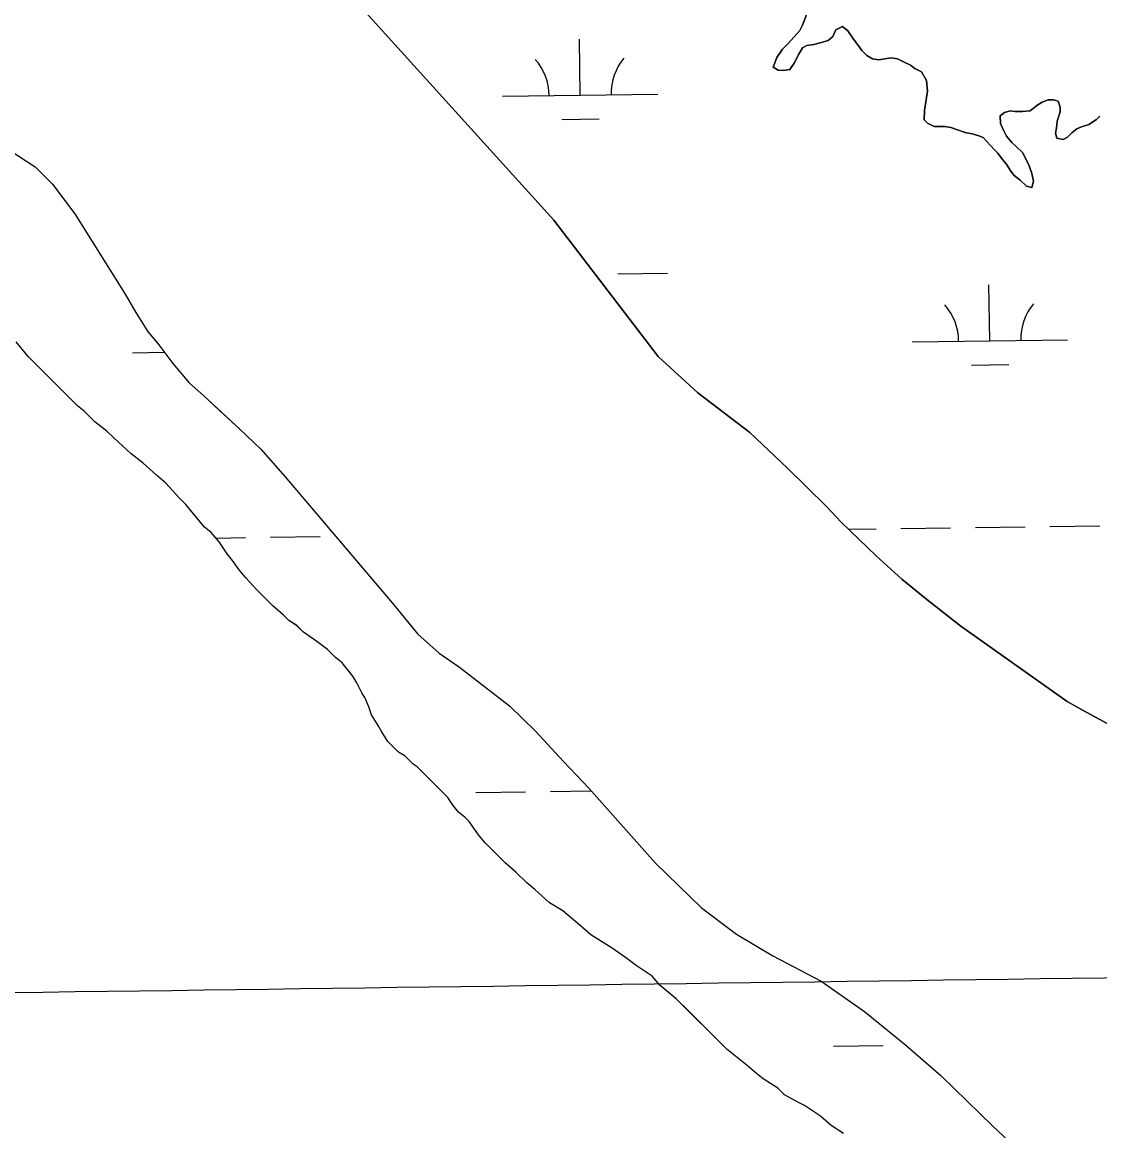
# Model space of a CAD drawing. Extents: x 3767014 to 3805179, y 361544 to 387384.
# Drawn here: x 3771655 to 3772348, y 379004 to 379718 of the extents above; entities that cross this region are included whole.
import ezdxf

# ---------------------------------------------------------------- set-up
doc = ezdxf.new("R2010")
doc.units = 0
for name, color, linetype in [('V-GRID-MAJR', 7, 'Continuous'), ('V-TOPO-SHOR', 7, 'Continuous'), ('V-WETL-SWMP', 7, 'Continuous')]:
    doc.layers.add(name, color=color, linetype=linetype)

msp = doc.modelspace()

# ---------------------------------------------------------------- linework, layer by layer
at = {"layer": 'V-GRID-MAJR'}
msp.add_spline([(3771088.411, 379085.847), (3773738.277, 379121.596), (3779038.002, 379193.674), (3784337.716, 379266.522), (3789637.419, 379340.141), (3794937.112, 379414.531), (3800236.794, 379489.691), (3802886.631, 379527.561)], degree=3, dxfattribs=at)
at = {"layer": 'V-TOPO-SHOR'}
for points in [[(3771871.879, 379728.78), (3771996.903, 379590.849), (3772063.911, 379503.025), (3772089.612, 379479.717), (3772123.092, 379454.086), (3772147.236, 379431.167), (3772172.16, 379406.691), (3772182.091, 379396.201), (3772204.287, 379374.642), (3772220.837, 379359.688), (3772236.994, 379346.482), (3772258.797, 379329.394), (3772327.315, 379280.856), (3772338.02, 379274.841), (3772353.003, 379266.69)], [(3772270.442, 379645.207), (3772266.072, 379646.451), (3772261.703, 379647.38), (3772256.712, 379648.935), (3772252.344, 379650.489), (3772248.598, 379651.108), (3772245.168, 379651.104), (3772241.737, 379651.099), (3772237.369, 379653.279), (3772235.182, 379655.46), (3772235.487, 379661.387), (3772236.724, 379669.81), (3772237.342, 379673.865), (3772236.711, 379680.726), (3772233.584, 379686.337), (3772229.216, 379688.514), (3772226.406, 379690.696), (3772222.349, 379692.561), (3772217.978, 379694.74), (3772213.923, 379695.359), (3772209.868, 379694.73), (3772206.127, 379694.101), (3772202.072, 379694.72), (3772198.326, 379696.899), (3772195.203, 379700.016), (3772193.015, 379703.131), (3772191.139, 379705.623), (3772189.265, 379708.118), (3772186.14, 379712.791), (3772182.708, 379715.595), (3772178.341, 379713.408), (3772176.476, 379709.037), (3772173.361, 379706.539), (3772168.372, 379704.972), (3772164.319, 379704.032), (3772159.639, 379703.403), (3772156.833, 379701.841), (3772154.656, 379697.782), (3772151.543, 379691.853), (3772148.742, 379687.794), (3772145, 379687.165), (3772141.256, 379687.474), (3772138.135, 379689.34), (3772140.31, 379695.58), (3772144.048, 379700.888), (3772147.474, 379704.325), (3772151.523, 379709.007), (3772155.26, 379713.068), (3772156.817, 379716.5), (3772159.614, 379723.677)], [(3772348.405, 379657.78), (3772346.224, 379655.593), (3772341.237, 379652.468), (3772336.56, 379650.903), (3772333.443, 379649.652), (3772330.325, 379647.153), (3772327.524, 379644.341), (3772324.716, 379642.778), (3772320.661, 379643.71), (3772319.723, 379646.827), (3772320.341, 379650.26), (3772320.96, 379654.626), (3772322.824, 379660.555), (3772322.82, 379663.674), (3772321.568, 379667.416), (3772318.447, 379668.348), (3772315.017, 379668.344), (3772311.275, 379666.781), (3772307.847, 379664.594), (3772303.484, 379661.155), (3772298.493, 379660.838), (3772293.816, 379660.834), (3772290.697, 379661.141), (3772286.955, 379660.201), (3772284.149, 379658.014), (3772284.467, 379653.023), (3772286.031, 379649.283), (3772288.221, 379644.919), (3772291.655, 379640.868), (3772294.467, 379638.375), (3772298.526, 379634.324), (3772301.651, 379628.715), (3772302.903, 379625.909), (3772304.469, 379620.92), (3772305.723, 379615.931), (3772304.48, 379611.874), (3772301.047, 379612.806), (3772296.988, 379616.544), (3772293.242, 379619.659), (3772291.055, 379622.462), (3772287.93, 379627.138), (3772285.743, 379629.944), (3772282.619, 379633.995), (3772280.432, 379636.176), (3772277.934, 379638.979), (3772273.25, 379643.964), (3772270.442, 379645.207)], [(3771646.23, 379636.178), (3771662.97, 379625.112), (3771674.068, 379614.041), (3771688.482, 379594.999), (3771720.83, 379543.11), (3771727.65, 379531.449), (3771735.25, 379519.401), (3771742.457, 379510.463), (3771751.612, 379498.612), (3771762.13, 379485.984), (3771771.475, 379477.632), (3771781.599, 379468.307), (3771794.644, 379456.265), (3771808.274, 379443.252), (3771823.853, 379425.574), (3771892.799, 379344.364), (3771909.355, 379324.159), (3771922.982, 379311.922), (3771936.024, 379302.991), (3771952.181, 379290.563), (3771968.337, 379277.942), (3771985.084, 379261.625), (3772003, 379242.2), (3772019.357, 379224.911)], [(3771764.219, 379402.622), (3771759.917, 379407.773), (3771755.614, 379412.063), (3771747.008, 379421.506), (3771740.987, 379426.655), (3771732.383, 379434.38), (3771724.644, 379440.387), (3771713.458, 379450.684), (3771709.157, 379454.977), (3771701.415, 379460.982), (3771694.53, 379467.849), (3771690.229, 379471.281), (3771683.348, 379478.148), (3771678.185, 379483.299), (3771669.581, 379491.882), (3771663.558, 379497.889), (3771658.395, 379503.039), (3771650.65, 379512.483)], [(3772183.214, 379002.666), (3772175.474, 379007.812), (3772168.593, 379013.819), (3772158.271, 379020.682), (3772154.83, 379022.396), (3772145.373, 379027.541), (3772141.07, 379031.833), (3772131.61, 379037.836), (3772127.309, 379041.269), (3772121.286, 379046.417), (3772112.685, 379053.282), (3772108.384, 379056.715), (3772099.78, 379065.298), (3772092.897, 379072.165), (3772083.433, 379081.606), (3772075.689, 379089.331), (3772065.365, 379097.912), (3772060.202, 379103.921), (3772049.883, 379110.784), (3772043.001, 379115.933), (3772034.4, 379121.937), (3772020.639, 379130.514), (3772013.758, 379136.521), (3772002.574, 379145.96), (3771993.974, 379151.107), (3771984.51, 379159.688), (3771979.349, 379163.979), (3771972.466, 379170.846), (3771965.585, 379176.852), (3771960.422, 379182.003), (3771952.678, 379189.728), (3771948.376, 379194.879), (3771942.348, 379203.464), (3771939.768, 379206.04), (3771935.467, 379209.473), (3771932.024, 379213.765), (3771928.58, 379218.916), (3771925.999, 379221.493), (3771921.696, 379225.783), (3771919.116, 379228.357), (3771914.815, 379232.65), (3771908.792, 379238.659), (3771906.211, 379240.373), (3771901.048, 379245.524), (3771896.75, 379248.096), (3771893.307, 379251.531), (3771889.864, 379254.963), (3771885.559, 379261.832), (3771883.837, 379265.269), (3771879.532, 379272.138), (3771877.808, 379277.292), (3771875.223, 379283.305), (3771873.501, 379285.882), (3771870.054, 379292.751), (3771867.471, 379297.045), (3771864.029, 379301.338), (3771860.586, 379305.631), (3771856.283, 379309.063), (3771851.122, 379314.212), (3771844.241, 379319.36), (3771835.639, 379325.365), (3771831.338, 379329.658), (3771826.178, 379333.088), (3771822.737, 379336.523), (3771815.854, 379342.529), (3771812.413, 379345.962), (3771805.53, 379352.829), (3771798.644, 379360.556), (3771794.341, 379365.707), (3771790.036, 379371.715), (3771786.596, 379376.008), (3771783.151, 379381.161), (3771781.429, 379383.737), (3771776.266, 379389.746), (3771771.965, 379393.178), (3771764.219, 379402.622)], [(3772019.357, 379224.911), (3772062.201, 379176.731), (3772091.799, 379147.984), (3772114.378, 379130.897), (3772137.734, 379116.922), (3772168.869, 379100.624), (3772196.898, 379081.209), (3772223.375, 379059.459), (3772245.958, 379040.04), (3772279.449, 379007.407), (3772305.149, 378983.32)]]:
    msp.add_lwpolyline(points, dxfattribs=at)
at = {"layer": 'V-WETL-SWMP'}
for p, q in [((3771996.902, 379590.849), (3771871.878, 379728.78)), ((3772159.615, 379723.677), (3772156.816, 379716.5)), ((3772155.261, 379713.067), (3772151.523, 379709.007)), ((3772156.816, 379716.5), (3772155.261, 379713.067)), ((3772176.476, 379709.038), (3772178.342, 379713.407)), ((3772178.342, 379713.407), (3772182.707, 379715.595)), ((3772182.707, 379715.595), (3772186.141, 379712.792)), ((3772186.141, 379712.792), (3772189.266, 379708.117)), ((3772013.775, 379671.313), (3772013.275, 379707.309)), ((3772151.523, 379709.007), (3772147.474, 379704.324)), ((3772164.318, 379704.032), (3772168.371, 379704.973)), ((3772168.371, 379704.973), (3772173.36, 379706.538)), ((3772173.36, 379706.538), (3772176.476, 379709.038)), ((3772189.266, 379708.117), (3772191.14, 379705.624)), ((3772191.14, 379705.624), (3772193.015, 379703.131)), ((3772144.047, 379700.888), (3772140.31, 379695.581)), ((3772147.474, 379704.324), (3772144.047, 379700.888)), ((3772151.544, 379691.852), (3772154.656, 379697.782)), ((3772154.656, 379697.782), (3772156.834, 379701.84)), ((3772156.834, 379701.84), (3772159.64, 379703.403)), ((3772159.64, 379703.403), (3772164.318, 379704.032)), ((3772193.015, 379703.131), (3772195.202, 379700.015)), ((3772195.202, 379700.015), (3772198.325, 379696.899)), ((3772140.31, 379695.581), (3772138.134, 379689.34)), ((3772148.741, 379687.794), (3772151.544, 379691.852)), ((3772198.325, 379696.899), (3772202.071, 379694.72)), ((3772202.071, 379694.72), (3772206.126, 379694.101)), ((3772206.126, 379694.101), (3772209.869, 379694.73)), ((3772209.869, 379694.73), (3772213.923, 379695.359)), ((3772213.923, 379695.359), (3772217.979, 379694.74)), ((3772217.979, 379694.74), (3772222.348, 379692.561)), ((3772222.348, 379692.561), (3772226.405, 379690.695)), ((3772226.405, 379690.695), (3772229.215, 379688.515)), ((3772138.134, 379689.34), (3772141.256, 379687.473)), ((3772141.256, 379687.473), (3772144.999, 379687.165)), ((3772144.999, 379687.165), (3772148.741, 379687.794)), ((3772229.215, 379688.515), (3772233.585, 379686.337)), ((3772233.585, 379686.337), (3772236.711, 379680.726)), ((3772236.711, 379680.726), (3772237.343, 379673.865)), ((3771963.78, 379670.618), (3772063.77, 379672.007)), ((3772236.724, 379669.809), (3772235.486, 379661.386)), ((3772237.343, 379673.865), (3772236.724, 379669.809)), ((3772303.485, 379661.156), (3772307.847, 379664.593)), ((3772307.847, 379664.593), (3772311.276, 379666.78)), ((3772311.276, 379666.78), (3772315.017, 379668.344)), ((3772315.017, 379668.344), (3772318.448, 379668.348)), ((3772318.448, 379668.348), (3772321.568, 379667.416)), ((3772321.568, 379667.416), (3772322.82, 379663.675)), ((3772322.82, 379663.675), (3772322.824, 379660.556)), ((3772001.991, 379655.716), (3772025.988, 379656.05)), ((3772235.486, 379661.386), (3772235.182, 379655.459)), ((3772235.182, 379655.459), (3772237.368, 379653.278)), ((3772284.149, 379658.014), (3772286.954, 379660.2)), ((3772284.467, 379653.023), (3772284.149, 379658.014)), ((3772286.954, 379660.2), (3772290.696, 379661.141)), ((3772290.696, 379661.141), (3772293.815, 379660.833)), ((3772293.815, 379660.833), (3772298.494, 379660.838)), ((3772298.494, 379660.838), (3772303.485, 379661.156)), ((3772320.96, 379654.627), (3772320.341, 379650.26)), ((3772322.824, 379660.556), (3772320.96, 379654.627)), ((3772341.237, 379652.468), (3772346.224, 379655.593)), ((3772346.224, 379655.593), (3772348.405, 379657.78)), ((3772237.368, 379653.278), (3772241.737, 379651.1)), ((3772241.737, 379651.1), (3772245.168, 379651.104)), ((3772245.168, 379651.104), (3772248.599, 379651.108)), ((3772248.599, 379651.108), (3772252.343, 379650.489)), ((3772252.343, 379650.489), (3772256.712, 379648.935)), ((3772256.712, 379648.935), (3772261.704, 379647.381)), ((3772261.704, 379647.381), (3772266.072, 379646.451)), ((3772286.032, 379649.282), (3772284.467, 379653.023)), ((3772288.22, 379644.918), (3772286.032, 379649.282)), ((3772320.341, 379650.26), (3772319.722, 379646.828)), ((3772330.326, 379647.152), (3772333.443, 379649.652)), ((3772333.443, 379649.652), (3772336.56, 379650.903)), ((3772336.56, 379650.903), (3772341.237, 379652.468)), ((3772266.072, 379646.451), (3772270.441, 379645.208)), ((3772270.441, 379645.208), (3772273.249, 379643.964)), ((3772273.249, 379643.964), (3772277.934, 379638.979)), ((3772291.656, 379640.867), (3772288.22, 379644.918)), ((3772294.467, 379638.375), (3772291.656, 379640.867)), ((3772319.722, 379646.828), (3772320.661, 379643.71)), ((3772320.661, 379643.71), (3772324.717, 379642.779)), ((3772324.717, 379642.779), (3772327.523, 379644.342)), ((3772327.523, 379644.342), (3772330.326, 379647.152)), ((3771646.231, 379636.177), (3771662.97, 379625.112)), ((3772277.934, 379638.979), (3772280.433, 379636.175)), ((3772280.433, 379636.175), (3772282.619, 379633.994)), ((3772282.619, 379633.994), (3772285.743, 379629.943)), ((3772298.526, 379634.325), (3772294.467, 379638.375)), ((3772301.652, 379628.715), (3772298.526, 379634.325)), ((3772285.743, 379629.943), (3772287.93, 379627.138)), ((3772287.93, 379627.138), (3772291.055, 379622.463)), ((3772302.903, 379625.909), (3772301.652, 379628.715)), ((3772304.469, 379620.92), (3772302.903, 379625.909)), ((3771662.97, 379625.112), (3771674.069, 379614.04)), ((3772291.055, 379622.463), (3772293.242, 379619.659)), ((3772293.242, 379619.659), (3772296.988, 379616.544)), ((3772305.723, 379615.931), (3772304.469, 379620.92)), ((3771674.069, 379614.04), (3771688.483, 379594.998)), ((3772296.988, 379616.544), (3772301.048, 379612.806)), ((3772301.048, 379612.806), (3772304.48, 379611.874)), ((3772304.48, 379611.874), (3772305.723, 379615.931)), ((3771688.483, 379594.998), (3771720.83, 379543.11)), ((3772063.911, 379503.024), (3771996.902, 379590.849)), ((3772037.968, 379556.206), (3772069.965, 379556.65)), ((3772277.434, 379513.098), (3772276.934, 379549.094)), ((3771720.83, 379543.11), (3771727.651, 379531.45)), ((3771727.651, 379531.45), (3771735.251, 379519.401)), ((3771735.251, 379519.401), (3771742.457, 379510.464)), ((3771658.395, 379503.039), (3771650.65, 379512.483)), ((3772227.439, 379512.403), (3772327.429, 379513.792)), ((3771725.579, 379505.432), (3771746.123, 379505.717)), ((3771742.457, 379510.464), (3771751.612, 379498.611)), ((3771690.23, 379471.281), (3771658.395, 379503.039)), ((3771751.612, 379498.611), (3771762.13, 379485.983)), ((3772089.611, 379479.717), (3772063.911, 379503.024)), ((3772265.65, 379497.501), (3772289.647, 379497.835)), ((3771762.13, 379485.983), (3771771.475, 379477.631)), ((3771771.475, 379477.631), (3771794.644, 379456.266)), ((3772123.093, 379454.086), (3772089.611, 379479.717)), ((3771694.531, 379467.849), (3771690.23, 379471.281)), ((3771701.415, 379460.982), (3771694.531, 379467.849)), ((3771709.156, 379454.976), (3771701.415, 379460.982)), ((3771713.458, 379450.685), (3771709.156, 379454.976)), ((3771794.644, 379456.266), (3771808.274, 379443.253)), ((3771724.643, 379440.386), (3771713.458, 379450.685)), ((3772147.236, 379431.167), (3772123.093, 379454.086)), ((3771732.384, 379434.38), (3771724.643, 379440.386)), ((3771808.274, 379443.253), (3771823.854, 379425.574)), ((3771740.987, 379426.656), (3771732.384, 379434.38)), ((3771747.009, 379421.507), (3771740.987, 379426.656)), ((3772172.16, 379406.692), (3772147.236, 379431.167)), ((3771755.614, 379412.064), (3771747.009, 379421.507)), ((3771823.854, 379425.574), (3771892.799, 379344.364)), ((3771759.916, 379407.773), (3771755.614, 379412.064)), ((3771771.965, 379393.178), (3771759.916, 379407.773)), ((3772182.091, 379396.202), (3772172.16, 379406.692)), ((3771776.266, 379389.746), (3771771.965, 379393.178)), ((3772204.288, 379374.642), (3772182.091, 379396.202)), ((3772186.67, 379391.754), (3772204.265, 379391.999)), ((3772220.264, 379392.221), (3772252.261, 379392.665)), ((3772268.259, 379392.888), (3772300.256, 379393.332)), ((3772316.254, 379393.554), (3772348.251, 379393.999)), ((3771781.429, 379383.737), (3771776.266, 379389.746)), ((3771779.401, 379386.097), (3771798.396, 379386.361)), ((3771786.595, 379376.009), (3771781.429, 379383.737)), ((3771814.395, 379386.583), (3771846.392, 379387.027)), ((3771790.037, 379371.716), (3771786.595, 379376.009)), ((3771794.342, 379365.706), (3771790.037, 379371.716)), ((3772220.837, 379359.687), (3772204.288, 379374.642)), ((3771798.645, 379360.555), (3771794.342, 379365.706)), ((3771805.529, 379352.829), (3771798.645, 379360.555)), ((3772236.995, 379346.481), (3772220.837, 379359.687)), ((3771815.854, 379342.529), (3771805.529, 379352.829)), ((3771822.736, 379336.522), (3771815.854, 379342.529)), ((3771892.799, 379344.364), (3771909.354, 379324.158)), ((3772258.798, 379329.393), (3772236.995, 379346.481)), ((3771826.178, 379333.088), (3771822.736, 379336.522)), ((3771831.338, 379329.657), (3771826.178, 379333.088)), ((3771835.64, 379325.365), (3771831.338, 379329.657)), ((3772327.315, 379280.856), (3772258.798, 379329.393)), ((3771844.241, 379319.36), (3771835.64, 379325.365)), ((3771851.122, 379314.212), (3771844.241, 379319.36)), ((3771909.354, 379324.158), (3771922.983, 379311.922)), ((3771856.284, 379309.063), (3771851.122, 379314.212)), ((3771922.983, 379311.922), (3771936.024, 379302.991)), ((3771860.585, 379305.63), (3771856.284, 379309.063)), ((3771867.471, 379297.045), (3771860.585, 379305.63)), ((3771936.024, 379302.991), (3771952.181, 379290.564)), ((3771870.054, 379292.751), (3771867.471, 379297.045)), ((3771873.5, 379285.881), (3771870.054, 379292.751)), ((3771952.181, 379290.564), (3771968.338, 379277.942)), ((3771875.222, 379283.305), (3771873.5, 379285.881)), ((3771877.807, 379277.292), (3771875.222, 379283.305)), ((3771879.532, 379272.138), (3771877.807, 379277.292)), ((3771968.338, 379277.942), (3771985.084, 379261.626)), ((3772338.019, 379274.84), (3772327.315, 379280.856)), ((3771883.837, 379265.268), (3771879.532, 379272.138)), ((3772353.004, 379266.69), (3772338.019, 379274.84)), ((3771885.56, 379261.833), (3771883.837, 379265.268)), ((3771889.865, 379254.963), (3771885.56, 379261.833)), ((3771896.749, 379248.097), (3771889.865, 379254.963)), ((3771985.084, 379261.626), (3772002.999, 379242.2)), ((3771901.048, 379245.524), (3771896.749, 379248.097)), ((3771906.211, 379240.374), (3771901.048, 379245.524)), ((3771908.791, 379238.658), (3771906.211, 379240.374)), ((3772002.999, 379242.2), (3772019.357, 379224.911)), ((3771928.58, 379218.917), (3771908.791, 379238.658)), ((3771932.024, 379213.765), (3771928.58, 379218.917)), ((3771946.598, 379222.229), (3771978.595, 379222.674)), ((3771994.594, 379222.896), (3772020.825, 379223.26)), ((3772019.357, 379224.911), (3772062.201, 379176.731)), ((3771935.467, 379209.472), (3771932.024, 379213.765)), ((3771939.768, 379206.04), (3771935.467, 379209.472)), ((3771942.349, 379203.465), (3771939.768, 379206.04)), ((3771948.375, 379194.879), (3771942.349, 379203.465)), ((3771952.678, 379189.728), (3771948.375, 379194.879)), ((3771965.584, 379176.853), (3771952.678, 379189.728)), ((3771972.466, 379170.846), (3771965.584, 379176.853)), ((3772062.201, 379176.731), (3772091.798, 379147.984)), ((3771979.349, 379163.979), (3771972.466, 379170.846)), ((3771984.511, 379159.688), (3771979.349, 379163.979)), ((3771993.974, 379151.106), (3771984.511, 379159.688)), ((3772002.574, 379145.96), (3771993.974, 379151.106)), ((3772091.798, 379147.984), (3772114.378, 379130.897)), ((3772013.757, 379136.521), (3772002.574, 379145.96)), ((3772020.64, 379130.514), (3772013.757, 379136.521)), ((3772034.4, 379121.937), (3772020.64, 379130.514)), ((3772114.378, 379130.897), (3772137.733, 379116.922)), ((3772043.001, 379115.932), (3772034.4, 379121.937)), ((3772049.882, 379110.784), (3772043.001, 379115.932)), ((3772137.733, 379116.922), (3772168.87, 379100.624)), ((3772060.203, 379103.921), (3772049.882, 379110.784)), ((3772065.366, 379097.912), (3772060.203, 379103.921)), ((3772075.689, 379089.331), (3772065.366, 379097.912)), ((3772168.87, 379100.624), (3772196.899, 379081.209)), ((3772108.384, 379056.715), (3772075.689, 379089.331)), ((3772196.899, 379081.209), (3772223.375, 379059.459)), ((3772121.287, 379046.418), (3772108.384, 379056.715)), ((3772176.889, 379058.911), (3772208.886, 379059.356)), ((3772223.375, 379059.459), (3772245.958, 379040.039)), ((3772127.309, 379041.269), (3772121.287, 379046.418)), ((3772131.61, 379037.837), (3772127.309, 379041.269)), ((3772141.07, 379031.833), (3772131.61, 379037.837)), ((3772245.958, 379040.039), (3772279.449, 379007.406)), ((3772145.372, 379027.541), (3772141.07, 379031.833)), ((3772154.831, 379022.396), (3772145.372, 379027.541)), ((3772158.271, 379020.682), (3772154.831, 379022.396)), ((3772168.592, 379013.819), (3772158.271, 379020.682)), ((3772175.474, 379007.812), (3772168.592, 379013.819)), ((3772183.214, 379002.665), (3772175.474, 379007.812)), ((3772279.449, 379007.406), (3772305.15, 378983.321))]:
    msp.add_line(p, q, dxfattribs=at)
for centre, start, end in [((3771958.531, 379671.02), 0.024037, 41.567696), ((3772069.006, 379672.555), 140.024034, 181.567693), ((3772222.19, 379512.805), 0.024037, 41.567696), ((3772332.665, 379514.34), 140.024034, 181.567693)]:
    msp.add_arc(centre, 35.246, start, end, dxfattribs=at)

doc.saveas('drawing.dxf')
